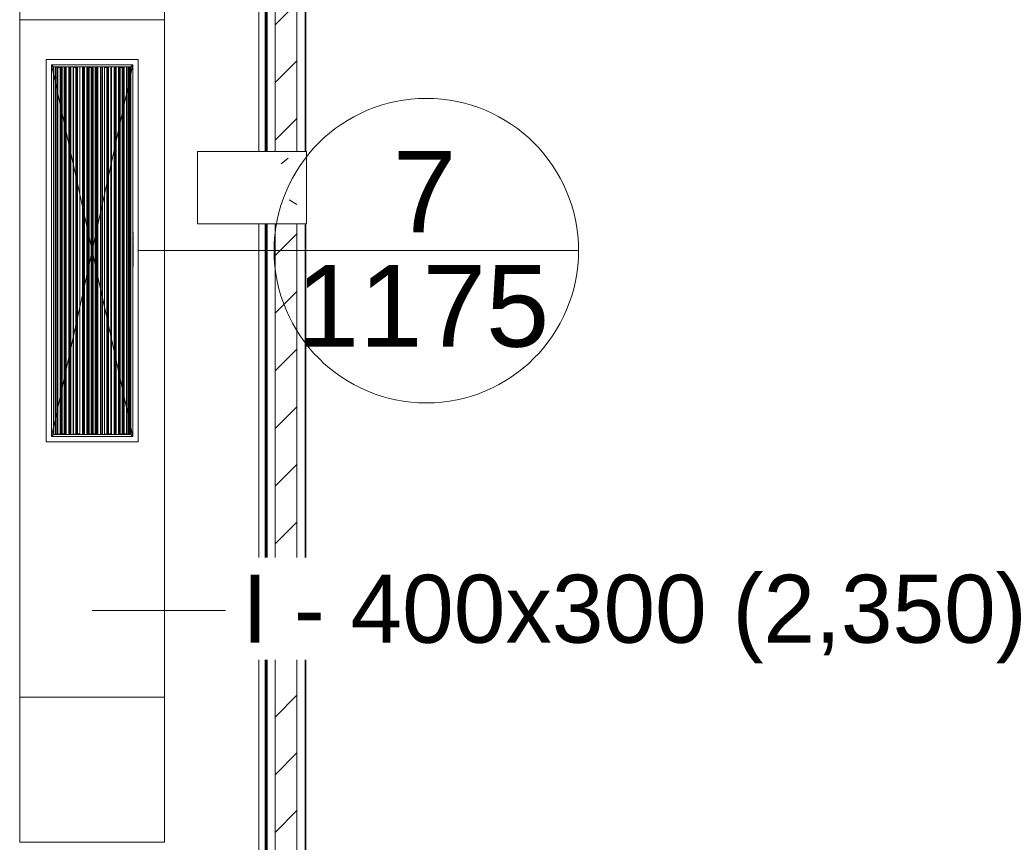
# Model space of a CAD drawing. Header units: metres. Extents: x 2.9 to 42.3, y -72.9 to -49.3.
# Tile 305 of 309: x 39.4 to 42.1, y -56.2 to -53.9. Entities that reach past the tile are written whole.
import ezdxf

# ---------------------------------------------------------------- set-up
doc = ezdxf.new("R2010")
doc.units = ezdxf.units.M
doc.linetypes.add('Oculto 1_5', pattern=[0.0022, 0.0015, -0.0007])
for name, color, linetype, lineweight in [('A-COLS', 7, 'Continuous', 18), ('A-DETL', 7, 'Oculto 1_5', 18), ('A-WALL', 7, 'Continuous', 18), ('A-WALL-PATT', 7, 'Continuous', 18), ('DUTOS', 7, 'Continuous', 18), ('M-HVAC-DUCT', 7, 'Continuous', 18), ('S-COLS', 7, 'Continuous', 18)]:
    doc.layers.add(name, color=color, linetype=linetype, lineweight=lineweight)
doc.layers.add('M-HVAC-CDFF-IDEN', color=1, linetype='Continuous', lineweight=9, true_color=0xff0000)
doc.layers.add('M-HVAC-DUCT-IDEN', color=1, linetype='Continuous', lineweight=9, true_color=0xff0000)
doc.styles.add('Arial_1', font='arial.ttf', dxfattribs={"height": 0.1875})
doc.styles.add('Arial_2', font='arial.ttf', dxfattribs={"height": 0.225})
pattern_1 = [(50, (21.555, -62.929), (0.5465545, -0.047815), [0.05715, -0.62865]), (355, (21.555, -62.929), (-0.105728, 0.573166), [0.04572, -0.50292]), (100.451, (21.601, -62.933), (0.440828, 0.525349), [0.04857, -0.53427]), (46.184, (21.555, -62.776), (0.813237, -0.12613), [0.08573, -0.94298]), (96.636, (21.623, -62.787), (0.712212, 0.742287), [0.07286, -0.80141]), (351.184, (21.555, -62.776), (0.712217, 0.742274), [0.06858, -0.75438]), (21, (21.631, -62.814), (0.454846, -0.306795), [0.05715, -0.62865]), (326, (21.631, -62.814), (0.185405, 0.55256), [0.04572, -0.50292]), (71.451, (21.669, -62.84), (0.640251, 0.245763), [0.04857, -0.53427]), (37.5, (21.555, -62.929), (0.009261, 0.2536672), [0.02515, -0.47168, 0.02515, -0.48539, -0.50482]), (37.5, (21.555, -62.929), (0.009261, 0.2536672), [-1.007, 0.02515, -0.47968]), (7.5, (21.555, -62.929), (0.2004558, 0.300546), [0.02515, -0.26594, 0.02515, -0.46025, -0.1924]), (7.5, (21.555, -62.929), (0.2004558, 0.300546), [-0.77648, 0.02515, -0.16726]), (327.5, (21.385, -62.929), (0.4067682, -0.0171882), [0.02515, -0.16535, 0.02515, -0.56921, -0.78867]), (327.5, (21.385, -62.929), (0.4067682, -0.0171882), [-0.78486, 0.02515, -0.76352]), (317.5, (21.309, -62.929), (0.444383, 0.0762794), [0.02515, -0.2225, 0.02515, -0.36957, -0.56007]), (317.5, (21.309, -62.929), (0.444383, 0.0762794), [-0.64237, 0.02515, -0.53492])]

# ---------------------------------------------------------------- blocks, each defined once
blk = doc.blocks.new('Concreto-Retangular-Coluna - 20 X 30-8710722-2PAV')
at = {"layer": 'S-COLS', "true_color": 0xaaaaaa}
h = blk.add_hatch(dxfattribs=at)
h.set_pattern_fill('FP_17', color=253, style=0, pattern_type=2)
h.set_pattern_definition([(320, (-8.532, 18.463), (-0.047815, -0.546555), [0.05715, -0.62865]), (265, (-8.532, 18.463), (0.573166, 0.105728), [0.04572, -0.50292]), (10.451, (-8.536, 18.418), (0.525349, -0.440828), [0.04857, -0.53427]), (316.184, (-8.38, 18.463), (-0.12613, -0.813237), [0.08572, -0.94297]), (6.636, (-8.39, 18.395), (0.742287, -0.712212), [0.07286, -0.80141]), (261.184, (-8.38, 18.463), (0.742274, -0.712217), [0.06858, -0.75438]), (291, (-8.418, 18.387), (-0.306795, -0.454846), [0.05715, -0.62865]), (236, (-8.418, 18.387), (0.55256, -0.185405), [0.04572, -0.50292]), (341.451, (-8.443, 18.349), (0.245763, -0.640251), [0.04857, -0.53427]), (307.5, (-8.532, 18.463), (0.2536672, -0.009261), [0.02515, -0.47168, 0.02515, -0.48539, -0.50482]), (307.5, (-8.532, 18.463), (0.2536672, -0.009261), [-1.007, 0.02515, -0.47968]), (277.5, (-8.532, 18.463), (0.300546, -0.2004558), [0.02515, -0.26594, 0.02515, -0.46025, -0.19241]), (277.5, (-8.532, 18.463), (0.300546, -0.2004558), [-0.77648, 0.02515, -0.16726]), (237.5, (-8.532, 18.633), (-0.0171882, -0.4067682), [0.02515, -0.16535, 0.02515, -0.56921, -0.78867]), (237.5, (-8.532, 18.633), (-0.0171882, -0.4067682), [-0.78486, 0.02515, -0.76352]), (227.5, (-8.532, 18.709), (0.0762794, -0.444383), [0.02515, -0.2225, 0.02515, -0.36957, -0.56007]), (227.5, (-8.532, 18.709), (0.0762794, -0.444383), [-0.64237, 0.02515, -0.53492])])
h.paths.add_polyline_path([(-0.1, 0.15), (-0.1, -0.15), (0.1, -0.15), (0.1, 0.15)])
at = {"layer": 'S-COLS', "color": 253, "true_color": 0xaaaaaa}
for p, q in [((0.1, 0.15), (-0.1, 0.15)), ((-0.1, 0.15), (-0.1, -0.15)), ((0.1, -0.15), (0.1, 0.15)), ((-0.1, -0.15), (0.1, -0.15))]:
    blk.add_line(p, q, dxfattribs=at)
blk = doc.blocks.new('4 GRE - ESCOLA DE CINEMA E AUDIOVISUAL CINE REX R07_rvt-1-2PAV')
at = {"layer": 'A-WALL-PATT', "true_color": 0xd4d4d4}
h = blk.add_hatch(dxfattribs=at)
h.set_pattern_fill('FP_1', color=254, style=0, pattern_type=2)
h.set_pattern_definition(pattern_1)
h.paths.add_polyline_path([(40.0597, -71.5933), (40.0598, -71.5933), (40.0598, -68.3629), (40.0573, -68.3629), (40.0573, -71.5933)])
h.paths.add_polyline_path([(40.0598, -68.1629), (40.0598, -65.9931), (40.0573, -65.9931), (40.0574, -68.1629)])
h.paths.add_polyline_path([(40.0598, -65.8631), (40.0598, -63.9454), (40.0573, -63.9454), (40.0573, -65.8631)])
h.paths.add_polyline_path([(40.0598, -63.7454), (40.0593, -61.4854), (40.0573, -61.4854), (40.0573, -63.7454), (40.0583, -63.7454)])
h.paths.add_polyline_path([(40.0594, -61.2854), (40.0598, -61.2854), (40.0598, -60.3554), (40.0573, -60.3554), (40.0573, -61.2854)])
h.paths.add_polyline_path([(40.0598, -60.3469), (40.0598, -57.7861), (40.0573, -57.7861), (40.0573, -60.3469)])
h.paths.add_polyline_path([(40.0573, -57.5861), (40.0598, -57.5861), (40.0598, -54.4968), (40.0573, -54.4968), (40.0573, -55.3926)])
h.paths.add_polyline_path([(40.0598, -54.2968), (40.0598, -51.2461), (40.0573, -51.2461), (40.0573, -54.2968), (40.059, -54.2968)])
h = blk.add_hatch(dxfattribs=at)
h.set_pattern_fill('FP_2', color=254, style=0, pattern_type=2)
h.set_pattern_definition([(45, (21.555, -62.929), (-0.0795495, 0.0795495), [])])
h.paths.add_polyline_path([(40.1423, -71.5933), (40.1423, -68.3629), (40.0823, -68.3629), (40.0823, -71.5933), (40.1413, -71.5933)])
h.paths.add_polyline_path([(40.1048, -68.1629), (40.1423, -68.1629), (40.1423, -63.9454), (40.0823, -63.9454), (40.0823, -68.1629)])
h.paths.add_polyline_path([(40.0823, -63.7454), (40.1423, -63.7454), (40.1423, -61.4854), (40.0823, -61.4854), (40.0823, -63.0318)])
h.paths.add_polyline_path([(40.0872, -61.2854), (40.1423, -61.2854), (40.1423, -57.7861), (40.0823, -57.7861), (40.0823, -61.2854)])
h.paths.add_polyline_path([(40.0823, -57.5861), (40.1423, -57.5861), (40.1423, -54.4968), (40.0823, -54.4968), (40.0823, -55.3926)])
h.paths.add_polyline_path([(40.0823, -54.2968), (40.1423, -54.2968), (40.1419, -51.2461), (40.0823, -51.2461), (40.0823, -52.3369)])
h = blk.add_hatch(dxfattribs=at)
h.set_pattern_fill('FP_1', color=254, style=0, pattern_type=2)
h.set_pattern_definition(pattern_1)
h.paths.add_polyline_path([(40.1648, -71.5933), (40.1673, -71.5933), (40.1673, -68.3629), (40.1648, -68.3629), (40.1648, -70.6709)])
h.paths.add_polyline_path([(40.1673, -68.1629), (40.1673, -63.9454), (40.1648, -63.9454), (40.1648, -68.1629)])
h.paths.add_polyline_path([(40.1648, -63.7454), (40.1673, -63.7454), (40.1673, -61.4854), (40.1648, -61.4854), (40.1648, -63.0318)])
h.paths.add_polyline_path([(40.1673, -61.2854), (40.1673, -57.7861), (40.1648, -57.7861), (40.1648, -61.2854)])
h.paths.add_polyline_path([(40.1673, -57.5861), (40.1673, -54.4968), (40.1648, -54.4968), (40.1648, -57.5861)])
h.paths.add_polyline_path([(40.1673, -54.2968), (40.1673, -51.2461), (40.1648, -51.2461), (40.1648, -54.2968)])
at = {"layer": 'A-WALL', "color": 253, "true_color": 0xaaaaaa}
for p, q in [((40.0373, -51.2476), (40.0373, -54.2968)), ((40.0543, -54.2968), (40.0543, -51.2476)), ((40.0558, -54.2968), (40.0558, -51.2476)), ((40.0573, -51.2461), (40.0573, -54.2968)), ((40.0573, -54.2968), (40.0573, -51.2461)), ((40.0598, -54.2968), (40.0598, -51.2461)), ((40.0823, -54.2968), (40.0823, -51.2461)), ((40.1423, -54.2968), (40.1423, -51.2461)), ((40.1648, -54.2968), (40.1648, -51.2461)), ((40.1673, -54.2968), (40.1673, -51.2461)), ((40.0373, -54.4968), (40.0373, -57.5861)), ((40.0543, -57.5861), (40.0543, -54.4968)), ((40.0558, -57.5861), (40.0558, -54.4968)), ((40.0573, -54.4968), (40.0573, -57.5861)), ((40.0573, -57.5861), (40.0573, -54.4968)), ((40.0598, -57.5861), (40.0598, -54.4968)), ((40.0823, -57.5861), (40.0823, -54.4968)), ((40.1423, -57.5861), (40.1423, -54.4968)), ((40.1648, -57.5861), (40.1648, -54.4968)), ((40.1673, -57.5861), (40.1673, -54.4968))]:
    blk.add_line(p, q, dxfattribs=at)
at = {"layer": 'S-COLS', "color": 253, "lineweight": 18, "true_color": 0xaaaaaa, "rotation": 90.00000000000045}
blk.add_blockref('Concreto-Retangular-Coluna - 20 X 30-8710722-2PAV', (40.0183, -54.3968), dxfattribs=at)
blk = doc.blocks.new('Family - P19-300010-2PAV')
at = {"layer": 'S-COLS', "color": 253, "true_color": 0xaaaaaa}
for p, q in [((0.15, -0.1), (0.15, 0.1)), ((-0.15, -0.1), (0.15, -0.1))]:
    blk.add_line(p, q, dxfattribs=at)
blk = doc.blocks.new('Family - P19-301601-2PAV')
at = {"layer": 'S-COLS', "color": 253, "true_color": 0xaaaaaa}
for p, q in [((0.15, -0.1), (0.15, 0.1)), ((-0.15, -0.1), (0.15, -0.1))]:
    blk.add_line(p, q, dxfattribs=at)
blk = doc.blocks.new('ESTRUTURAL CINE REX _011_IFC-1-2PAV')
at = {"layer": 'A-COLS', "color": 253, "lineweight": 18, "true_color": 0xaaaaaa}
blk.add_blockref('Family - P19-301601-2PAV', (40.0187, -54.3969), dxfattribs=at)
at = {"layer": 'S-COLS', "color": 253, "lineweight": 18, "true_color": 0xaaaaaa}
blk.add_blockref('Family - P19-300010-2PAV', (40.0187, -54.3969), dxfattribs=at)
blk = doc.blocks.new('M_Rectangular Transition - L - 400 mm _L_-902817-2PAV')
at = {"layer": 'M-HVAC-DUCT', "color": 4, "true_color": 0x00ffff}
for p, q in [((0, 0.2), (0.4, 0.2)), ((0, -0.2), (0, 0.2)), ((0.4, 0.2), (0.4, -0.2)), ((0.4, -0.2), (0, -0.2))]:
    blk.add_line(p, q, dxfattribs=at)
blk = doc.blocks.new('M_Rectangular Transition - L - 400 mm _L_-902840-2PAV')
at = {"layer": 'M-HVAC-DUCT', "color": 4, "true_color": 0x00ffff}
for p, q in [((0, 0.2), (0.4, 0.2)), ((0, -0.2), (0, 0.2)), ((0.4, 0.2), (0.4, -0.2)), ((0.4, -0.2), (0, -0.2))]:
    blk.add_line(p, q, dxfattribs=at)
blk = doc.blocks.new('AH-0-AG 1025x225 - TROX_AH-AG_1025x225_dxf_QMODEL_0b91c0ce_e798_4b9b_8a5d_41a66752f1cb-902421-2PAV')
at = {"layer": 'A-DETL', "color": 1, "linetype": 'Continuous', "true_color": 0xff0000}
for p, q in [((-0.527, -0.127), (-0.527, 0.127)), ((0.527, 0.127), (-0.527, 0.127)), ((-0.527, -0.127), (-0.527, 0.127)), ((0.527, 0.127), (-0.527, 0.127)), ((-0.5125, 0.1125), (-0.507, 0.107)), ((-0.5125, -0.1125), (-0.5125, 0.1125)), ((0.5125, 0.1125), (-0.5125, 0.1125)), ((-0.5125, 0.1125), (-0.507, 0.107)), ((-0.5125, -0.1125), (-0.5125, 0.1125)), ((0.5125, 0.1125), (0.507, 0.107)), ((0.5125, 0.1125), (0.507, 0.107)), ((0.5125, -0.1125), (0.5125, 0.1125)), ((0.5125, -0.1125), (0.5125, 0.1125)), ((0.527, -0.127), (0.527, 0.127)), ((0.527, -0.127), (0.527, 0.127)), ((-0.507, -0.107), (-0.507, 0.107)), ((-0.507, -0.107), (-0.507, 0.107)), ((0.507, 0.107), (-0.507, 0.107)), ((0.5055, 0.0943), (-0.5065, 0.0943)), ((-0.5065, 0.0943), (-0.5065, 0.0879)), ((-0.5065, 0.0881), (-0.5065, 0.0881)), ((-0.5065, 0.0881), (-0.5065, 0.0879)), ((-0.5065, 0.0881), (0.5065, 0.0881)), ((-0.5065, 0.0881), (0.5065, 0.0881)), ((-0.5065, 0.0879), (-0.5065, 0.0877)), ((-0.5065, 0.0879), (0.5065, 0.0879)), ((-0.5065, 0.0877), (-0.5065, 0.0874)), ((-0.5065, 0.0877), (0.5065, 0.0877)), ((-0.5065, 0.0874), (-0.5065, 0.087)), ((-0.5065, 0.0874), (0.5065, 0.0874)), ((-0.5065, 0.087), (-0.5065, 0.0866)), ((-0.5065, 0.087), (0.5065, 0.087)), ((-0.5065, 0.0866), (-0.5065, 0.0861)), ((-0.5065, 0.0866), (0.5065, 0.0866)), ((-0.5065, 0.0861), (-0.5065, 0.0856)), ((-0.5065, 0.0861), (0.5065, 0.0861)), ((-0.5065, 0.0856), (-0.5065, 0.0851)), ((-0.5065, 0.0856), (0.5065, 0.0856)), ((-0.5065, 0.0851), (-0.5065, 0.0846)), ((-0.5065, 0.0851), (0.5065, 0.0851)), ((-0.5065, 0.0846), (-0.5065, 0.0842)), ((-0.5065, 0.0846), (0.5065, 0.0846)), ((-0.5065, 0.0842), (-0.5065, 0.0838)), ((-0.5065, 0.0842), (0.5065, 0.0842)), ((-0.5065, 0.0838), (-0.5065, 0.0835)), ((-0.5065, 0.0838), (0.5065, 0.0838)), ((-0.5065, 0.0835), (-0.5065, 0.0833)), ((-0.5065, 0.0835), (-0.5055, 0.0835)), ((-0.5065, 0.0833), (-0.5065, 0.0831)), ((-0.5065, 0.0833), (-0.5055, 0.0833)), ((-0.5065, 0.0831), (-0.5065, 0.0831)), ((-0.5065, 0.0831), (0.5065, 0.0831)), ((-0.5065, 0.0831), (-0.5055, 0.0831)), ((-0.506, 0.102), (0.506, 0.102)), ((-0.506, 0.102), (-0.506, 0.1008)), ((0.506, 0.1008), (-0.506, 0.1008)), ((-0.506, 0.1008), (-0.506, 0.0978)), ((-0.506, 0.0965), (-0.506, 0.0978)), ((0.506, 0.0978), (-0.506, 0.0978)), ((0.506, 0.0965), (-0.506, 0.0965)), ((0.5065, 0.0836), (-0.5055, 0.0836)), ((-0.5055, 0.0836), (-0.5055, 0.0769)), ((0.477, 0.1008), (0.477, 0.0978)), ((0.5055, 0.0943), (0.5055, 0.0879)), ((0.506, 0.102), (0.506, 0.1008)), ((0.506, 0.1008), (0.506, 0.0978)), ((0.506, 0.0965), (0.506, 0.0978)), ((0.506, 0.0895), (0.506, 0.0883)), ((0.5065, 0.0881), (0.5065, 0.0881)), ((0.5065, 0.0881), (0.5065, 0.0879)), ((0.5065, 0.0879), (0.5065, 0.0877)), ((0.5065, 0.0877), (0.5065, 0.0874)), ((0.5065, 0.0874), (0.5065, 0.087)), ((0.5065, 0.087), (0.5065, 0.0866)), ((0.5065, 0.0866), (0.5065, 0.0861)), ((0.5065, 0.0861), (0.5065, 0.0856)), ((0.5065, 0.0856), (0.5065, 0.0851)), ((0.5065, 0.0851), (0.5065, 0.0846)), ((0.5065, 0.0846), (0.5065, 0.0842)), ((0.5065, 0.0842), (0.5065, 0.0838)), ((0.5065, 0.0838), (0.5065, 0.0835)), ((0.5065, 0.0836), (0.5065, 0.0769)), ((0.507, -0.107), (0.507, 0.107)), ((0.507, -0.107), (0.507, 0.107)), ((-0.506, 0.077), (-0.506, 0.0758)), ((0.506, 0.0758), (-0.506, 0.0758)), ((-0.506, 0.0758), (-0.506, 0.0728)), ((-0.506, 0.0715), (-0.506, 0.0728)), ((0.506, 0.0728), (-0.506, 0.0728)), ((0.506, 0.0715), (-0.506, 0.0715)), ((-0.506, 0.0645), (0.506, 0.0645)), ((-0.506, 0.0645), (-0.506, 0.0633)), ((0.506, 0.0633), (-0.506, 0.0633)), ((-0.506, 0.0633), (-0.506, 0.0603)), ((-0.506, 0.059), (-0.506, 0.0603)), ((0.506, 0.0603), (-0.506, 0.0603)), ((0.506, 0.059), (-0.506, 0.059)), ((-0.5055, 0.0769), (0.5065, 0.0769)), ((0.477, 0.0758), (0.477, 0.0728)), ((0.477, 0.0633), (0.477, 0.0603)), ((0.506, 0.0769), (0.506, 0.0758)), ((0.506, 0.0758), (0.506, 0.0728)), ((0.506, 0.0715), (0.506, 0.0728)), ((0.506, 0.0645), (0.506, 0.0633)), ((0.506, 0.0633), (0.506, 0.0603)), ((0.506, 0.059), (0.506, 0.0603)), ((0.5055, 0.0515), (-0.5065, 0.0515)), ((-0.5065, 0.0515), (-0.5065, 0.0448)), ((-0.5065, 0.0453), (0.5065, 0.0453)), ((-0.5065, 0.0449), (-0.5065, 0.0446)), ((-0.5065, 0.0448), (0.5055, 0.0448)), ((-0.5065, 0.0446), (-0.5065, 0.0442)), ((-0.5065, 0.0446), (0.5065, 0.0446)), ((-0.5065, 0.0442), (-0.5065, 0.0438)), ((-0.5065, 0.0442), (0.5065, 0.0442)), ((-0.5065, 0.0438), (-0.5065, 0.0433)), ((-0.5065, 0.0438), (0.5065, 0.0438)), ((-0.5065, 0.0433), (-0.5065, 0.0428)), ((-0.5065, 0.0433), (0.5065, 0.0433)), ((-0.5065, 0.0428), (-0.5065, 0.0423)), ((-0.5065, 0.0428), (0.5065, 0.0428)), ((-0.5065, 0.0423), (-0.5065, 0.0418)), ((-0.5065, 0.0423), (0.5065, 0.0423)), ((-0.5065, 0.0418), (-0.5065, 0.0414)), ((-0.5065, 0.0418), (0.5065, 0.0418)), ((-0.5065, 0.0414), (-0.5065, 0.041)), ((-0.5065, 0.0414), (0.5065, 0.0414)), ((-0.5065, 0.041), (-0.5065, 0.0407)), ((-0.5065, 0.041), (0.5065, 0.041)), ((-0.5065, 0.0407), (-0.5065, 0.0405)), ((-0.5065, 0.0407), (0.5065, 0.0407)), ((-0.5065, 0.0405), (-0.5065, 0.0403)), ((-0.5065, 0.0405), (0.5065, 0.0405)), ((-0.5065, 0.0403), (-0.5065, 0.0403)), ((-0.5065, 0.0403), (0.5065, 0.0403)), ((-0.5065, 0.0403), (0.5065, 0.0403)), ((-0.506, 0.052), (0.506, 0.052)), ((-0.506, 0.0395), (-0.506, 0.0382)), ((-0.506, 0.0382), (-0.506, 0.0352)), ((-0.506, 0.034), (-0.506, 0.0352)), ((0.506, 0.034), (-0.506, 0.034)), ((-0.5055, 0.0405), (-0.5055, 0.0341)), ((-0.5055, 0.0341), (0.5065, 0.0341)), ((0.5055, 0.0515), (0.5055, 0.0448)), ((0.5055, 0.0453), (0.5065, 0.0453)), ((0.5055, 0.0451), (0.5065, 0.0451)), ((0.5055, 0.0449), (0.5065, 0.0449)), ((0.506, 0.052), (0.506, 0.0508)), ((0.506, 0.0508), (0.506, 0.0478)), ((0.506, 0.0465), (0.506, 0.0478)), ((0.5065, 0.0453), (0.5065, 0.0453)), ((0.5065, 0.0453), (0.5065, 0.0451)), ((0.5065, 0.0451), (0.5065, 0.0449)), ((0.5065, 0.0449), (0.5065, 0.0446)), ((0.5065, 0.0446), (0.5065, 0.0442)), ((0.5065, 0.0442), (0.5065, 0.0438)), ((0.5065, 0.0438), (0.5065, 0.0433)), ((0.5065, 0.0433), (0.5065, 0.0428)), ((0.5065, 0.0428), (0.5065, 0.0423)), ((0.5065, 0.0423), (0.5065, 0.0418)), ((0.5065, 0.0418), (0.5065, 0.0414)), ((0.5065, 0.0414), (0.5065, 0.041)), ((0.5065, 0.041), (0.5065, 0.0407)), ((0.5065, 0.0407), (0.5065, 0.0405)), ((0.5065, 0.0405), (0.5065, 0.0403)), ((0.5065, 0.0405), (0.5065, 0.0341)), ((0.5065, 0.0403), (0.5065, 0.0403)), ((0.5055, 0.0087), (-0.5065, 0.0087)), ((-0.5065, 0.0087), (-0.5065, 0.0023)), ((-0.5065, 0.0025), (-0.5065, 0.0025)), ((-0.5065, 0.0025), (-0.5065, 0.0023)), ((-0.5065, 0.0025), (0.5065, 0.0025)), ((-0.5065, 0.0025), (0.5065, 0.0025)), ((-0.5065, 0.0023), (-0.5065, 0.0021)), ((-0.5065, 0.0023), (0.5065, 0.0023)), ((-0.5065, 0.0021), (-0.5065, 0.0018)), ((-0.5065, 0.0021), (0.5065, 0.0021)), ((-0.5065, 0.0018), (-0.5065, 0.0014)), ((-0.5065, 0.0018), (0.5065, 0.0018)), ((-0.5065, 0.0014), (-0.5065, 0.001)), ((-0.5065, 0.0014), (0.5065, 0.0014)), ((-0.5065, 0.001), (-0.5065, 0.0005)), ((-0.5065, 0.001), (0.5065, 0.001)), ((-0.5065, 0.0005), (-0.5065, 0)), ((-0.5065, 0.0005), (0.5065, 0.0005)), ((-0.506, 0.027), (0.506, 0.027)), ((-0.506, 0.027), (-0.506, 0.0257)), ((0.506, 0.0257), (-0.506, 0.0257)), ((-0.506, 0.0257), (-0.506, 0.0227)), ((-0.506, 0.0215), (-0.506, 0.0227)), ((0.506, 0.0227), (-0.506, 0.0227)), ((0.506, 0.0215), (-0.506, 0.0215)), ((-0.506, 0.0145), (0.506, 0.0145)), ((-0.506, 0.0145), (-0.506, 0.0132)), ((0.506, 0.0132), (-0.506, 0.0132)), ((-0.506, 0.0132), (-0.506, 0.0103)), ((-0.506, 0.009), (-0.506, 0.0103)), ((0.506, 0.0103), (-0.506, 0.0103)), ((0.506, 0.009), (-0.506, 0.009)), ((0.477, 0.0257), (0.477, 0.0227)), ((0.477, 0.0132), (0.477, 0.0103)), ((0.5055, 0.0087), (0.5055, 0.0023)), ((0.506, 0.027), (0.506, 0.0257)), ((0.506, 0.0257), (0.506, 0.0227)), ((0.506, 0.0215), (0.506, 0.0227)), ((0.506, 0.0145), (0.506, 0.0132)), ((0.506, 0.0132), (0.506, 0.0103)), ((0.506, 0.009), (0.506, 0.0103)), ((0.5065, 0.0025), (0.5065, 0.0025)), ((0.5065, 0.0025), (0.5065, 0.0023)), ((0.5065, 0.0023), (0.5065, 0.0021)), ((0.5065, 0.0021), (0.5065, 0.0018)), ((0.5065, 0.0018), (0.5065, 0.0014)), ((0.5065, 0.0014), (0.5065, 0.001)), ((0.5065, 0.001), (0.5065, 0.0005)), ((0.5065, 0.0005), (0.5065, 0)), ((-0.5065, 0), (-0.5065, -0.0005)), ((-0.5065, 0), (0.5065, 0)), ((-0.5065, -0.0005), (-0.5065, -0.001)), ((-0.5065, -0.0005), (0.5065, -0.0005)), ((-0.5065, -0.001), (-0.5065, -0.0014)), ((-0.5065, -0.001), (0.5065, -0.001)), ((-0.5065, -0.0014), (-0.5065, -0.0018)), ((-0.5065, -0.0014), (0.5065, -0.0014)), ((-0.5065, -0.0018), (-0.5065, -0.0021)), ((-0.5065, -0.0018), (0.5065, -0.0018)), ((-0.5065, -0.0021), (-0.5065, -0.0023)), ((-0.5065, -0.0021), (-0.5055, -0.0021)), ((-0.5065, -0.0023), (-0.5065, -0.0025)), ((-0.5065, -0.0023), (-0.5055, -0.0023)), ((-0.5065, -0.0025), (-0.5065, -0.0025)), ((-0.5065, -0.0025), (0.5065, -0.0025)), ((-0.5065, -0.0025), (-0.5055, -0.0025)), ((-0.506, -0.0035), (-0.506, -0.0023)), ((-0.506, -0.0105), (0.506, -0.0105)), ((-0.506, -0.0105), (-0.506, -0.0118)), ((0.506, -0.0118), (-0.506, -0.0118)), ((-0.506, -0.0118), (-0.506, -0.0148)), ((-0.506, -0.016), (-0.506, -0.0148)), ((0.506, -0.0148), (-0.506, -0.0148)), ((0.506, -0.016), (-0.506, -0.016)), ((-0.506, -0.023), (0.506, -0.023)), ((-0.506, -0.023), (-0.506, -0.0243)), ((0.506, -0.0243), (-0.506, -0.0243)), ((-0.506, -0.0243), (-0.506, -0.0272)), ((0.5065, -0.002), (-0.5055, -0.002)), ((-0.5055, -0.002), (-0.5055, -0.0087)), ((0.5065, -0.0087), (-0.5055, -0.0087)), ((0.477, -0.0118), (0.477, -0.0148)), ((0.477, -0.0243), (0.477, -0.0272)), ((0.506, -0.0105), (0.506, -0.0118)), ((0.506, -0.0118), (0.506, -0.0148)), ((0.506, -0.016), (0.506, -0.0148)), ((0.506, -0.023), (0.506, -0.0243)), ((0.506, -0.0243), (0.506, -0.0272)), ((0.5065, 0), (0.5065, -0.0005)), ((0.5065, -0.0005), (0.5065, -0.001)), ((0.5065, -0.001), (0.5065, -0.0014)), ((0.5065, -0.0014), (0.5065, -0.0018)), ((0.5065, -0.0018), (0.5065, -0.0021)), ((0.5065, -0.002), (0.5065, -0.0087)), ((0.5055, -0.0341), (-0.5065, -0.0341)), ((-0.5065, -0.0341), (-0.5065, -0.0408)), ((-0.5065, -0.0403), (0.5065, -0.0403)), ((-0.5065, -0.0407), (-0.5065, -0.041)), ((-0.5065, -0.0408), (0.5055, -0.0408)), ((-0.5065, -0.041), (-0.5065, -0.0414)), ((-0.5065, -0.041), (0.5065, -0.041)), ((-0.5065, -0.0414), (-0.5065, -0.0418)), ((-0.5065, -0.0414), (0.5065, -0.0414)), ((-0.5065, -0.0418), (-0.5065, -0.0423)), ((-0.5065, -0.0418), (0.5065, -0.0418)), ((-0.5065, -0.0423), (-0.5065, -0.0428)), ((-0.5065, -0.0423), (0.5065, -0.0423)), ((-0.5065, -0.0428), (-0.5065, -0.0433)), ((-0.5065, -0.0428), (0.5065, -0.0428)), ((-0.5065, -0.0433), (-0.5065, -0.0438)), ((-0.5065, -0.0433), (0.5065, -0.0433)), ((-0.5065, -0.0438), (-0.5065, -0.0442)), ((-0.5065, -0.0438), (0.5065, -0.0438)), ((-0.5065, -0.0442), (-0.5065, -0.0446)), ((-0.5065, -0.0442), (0.5065, -0.0442)), ((-0.5065, -0.0446), (-0.5065, -0.0449)), ((-0.5065, -0.0446), (0.5065, -0.0446)), ((-0.5065, -0.0449), (-0.5065, -0.0451)), ((-0.5065, -0.0449), (0.5065, -0.0449)), ((-0.5065, -0.0451), (-0.5065, -0.0453)), ((-0.5065, -0.0451), (0.5065, -0.0451)), ((-0.5065, -0.0453), (-0.5065, -0.0453)), ((-0.5065, -0.0453), (0.5065, -0.0453)), ((-0.5065, -0.0453), (0.5065, -0.0453)), ((-0.506, -0.0285), (-0.506, -0.0272)), ((0.506, -0.0272), (-0.506, -0.0272)), ((0.506, -0.0285), (-0.506, -0.0285)), ((-0.506, -0.048), (-0.506, -0.0493)), ((-0.506, -0.0493), (-0.506, -0.0522)), ((-0.506, -0.0535), (-0.506, -0.0522)), ((0.506, -0.0522), (-0.506, -0.0522)), ((0.506, -0.0535), (-0.506, -0.0535)), ((-0.5055, -0.0451), (-0.5055, -0.0515)), ((-0.5055, -0.0515), (0.5065, -0.0515)), ((0.5055, -0.0341), (0.5055, -0.0408)), ((0.5055, -0.0403), (0.5065, -0.0403)), ((0.5055, -0.0405), (0.5065, -0.0405)), ((0.5055, -0.0407), (0.5065, -0.0407)), ((0.506, -0.0285), (0.506, -0.0272)), ((0.506, -0.0355), (0.506, -0.0368)), ((0.506, -0.0368), (0.506, -0.0397)), ((0.506, -0.0535), (0.506, -0.0522)), ((0.5065, -0.0403), (0.5065, -0.0403)), ((0.5065, -0.0403), (0.5065, -0.0405)), ((0.5065, -0.0405), (0.5065, -0.0407)), ((0.5065, -0.0407), (0.5065, -0.041)), ((0.5065, -0.041), (0.5065, -0.0414)), ((0.5065, -0.0414), (0.5065, -0.0418)), ((0.5065, -0.0418), (0.5065, -0.0423)), ((0.5065, -0.0423), (0.5065, -0.0428)), ((0.5065, -0.0428), (0.5065, -0.0433)), ((0.5065, -0.0433), (0.5065, -0.0438)), ((0.5065, -0.0438), (0.5065, -0.0442)), ((0.5065, -0.0442), (0.5065, -0.0446)), ((0.5065, -0.0446), (0.5065, -0.0449)), ((0.5065, -0.0449), (0.5065, -0.0451)), ((0.5065, -0.0451), (0.5065, -0.0453)), ((0.5065, -0.0451), (0.5065, -0.0515)), ((0.5065, -0.0453), (0.5065, -0.0453)), ((0.5055, -0.0769), (-0.5065, -0.0769)), ((-0.5065, -0.0769), (-0.5065, -0.0833)), ((-0.506, -0.0605), (0.506, -0.0605)), ((-0.506, -0.0605), (-0.506, -0.0618)), ((0.506, -0.0618), (-0.506, -0.0618)), ((-0.506, -0.0618), (-0.506, -0.0647)), ((-0.506, -0.066), (-0.506, -0.0647)), ((0.506, -0.0647), (-0.506, -0.0647)), ((0.506, -0.066), (-0.506, -0.066)), ((-0.506, -0.073), (0.506, -0.073)), ((-0.506, -0.073), (-0.506, -0.0743)), ((0.506, -0.0743), (-0.506, -0.0743)), ((-0.506, -0.0743), (-0.506, -0.0769)), ((0.477, -0.0618), (0.477, -0.0647)), ((0.477, -0.0743), (0.477, -0.0769)), ((0.5055, -0.0769), (0.5055, -0.0833)), ((0.506, -0.0605), (0.506, -0.0618)), ((0.506, -0.0618), (0.506, -0.0647)), ((0.506, -0.066), (0.506, -0.0647)), ((0.506, -0.073), (0.506, -0.0743)), ((0.506, -0.0743), (0.506, -0.0772)), ((0.506, -0.0785), (0.506, -0.0772)), ((-0.507, -0.107), (-0.5125, -0.1125)), ((-0.507, -0.107), (-0.5125, -0.1125)), ((0.507, -0.107), (-0.507, -0.107)), ((-0.5065, -0.0831), (-0.5065, -0.0831)), ((-0.5065, -0.0831), (-0.5065, -0.0833)), ((-0.5065, -0.0831), (0.5065, -0.0831)), ((-0.5065, -0.0831), (0.5065, -0.0831)), ((-0.5065, -0.0833), (-0.5065, -0.0835)), ((-0.5065, -0.0833), (0.5065, -0.0833)), ((-0.5065, -0.0835), (-0.5065, -0.0838)), ((-0.5065, -0.0835), (0.5065, -0.0835)), ((-0.5065, -0.0838), (-0.5065, -0.0842)), ((-0.5065, -0.0838), (0.5065, -0.0838)), ((-0.5065, -0.0842), (-0.5065, -0.0846)), ((-0.5065, -0.0842), (0.5065, -0.0842)), ((-0.5065, -0.0846), (-0.5065, -0.0851)), ((-0.5065, -0.0846), (0.5065, -0.0846)), ((-0.5065, -0.0851), (-0.5065, -0.0856)), ((-0.5065, -0.0851), (0.5065, -0.0851)), ((-0.5065, -0.0856), (-0.5065, -0.0861)), ((-0.5065, -0.0856), (0.5065, -0.0856)), ((-0.5065, -0.0861), (-0.5065, -0.0866)), ((-0.5065, -0.0861), (0.5065, -0.0861)), ((-0.5065, -0.0866), (-0.5065, -0.087)), ((-0.5065, -0.0866), (0.5065, -0.0866)), ((-0.5065, -0.087), (-0.5065, -0.0874)), ((-0.5065, -0.087), (0.5065, -0.087)), ((-0.5065, -0.0874), (-0.5065, -0.0877)), ((-0.5065, -0.0874), (0.5065, -0.0874)), ((-0.5065, -0.0877), (-0.5065, -0.0879)), ((-0.5065, -0.0877), (-0.5055, -0.0877)), ((-0.5065, -0.0879), (-0.5065, -0.0881)), ((-0.5065, -0.0879), (-0.5055, -0.0879)), ((-0.5065, -0.0881), (-0.5065, -0.0881)), ((-0.5065, -0.0881), (0.5065, -0.0881)), ((-0.5065, -0.0881), (-0.5055, -0.0881)), ((-0.506, -0.0879), (-0.506, -0.0897)), ((-0.506, -0.091), (-0.506, -0.0897)), ((-0.506, -0.098), (0.506, -0.098)), ((-0.506, -0.098), (-0.506, -0.0993)), ((0.506, -0.0993), (-0.506, -0.0993)), ((-0.506, -0.0993), (-0.506, -0.1022)), ((-0.506, -0.1035), (-0.506, -0.1022)), ((0.506, -0.1022), (-0.506, -0.1022)), ((0.506, -0.1035), (-0.506, -0.1035)), ((0.5065, -0.0876), (-0.5055, -0.0876)), ((-0.5055, -0.0876), (-0.5055, -0.0943)), ((-0.5055, -0.0943), (0.5065, -0.0943)), ((0.477, -0.0993), (0.477, -0.1022)), ((0.506, -0.098), (0.506, -0.0993)), ((0.506, -0.0993), (0.506, -0.1022)), ((0.506, -0.1035), (0.506, -0.1022)), ((0.5065, -0.0831), (0.5065, -0.0831)), ((0.5065, -0.0831), (0.5065, -0.0833)), ((0.5065, -0.0833), (0.5065, -0.0835)), ((0.5065, -0.0835), (0.5065, -0.0838)), ((0.5065, -0.0838), (0.5065, -0.0842)), ((0.5065, -0.0842), (0.5065, -0.0846)), ((0.5065, -0.0846), (0.5065, -0.0851)), ((0.5065, -0.0851), (0.5065, -0.0856)), ((0.5065, -0.0856), (0.5065, -0.0861)), ((0.5065, -0.0861), (0.5065, -0.0866)), ((0.5065, -0.0866), (0.5065, -0.087)), ((0.5065, -0.087), (0.5065, -0.0874)), ((0.5065, -0.0874), (0.5065, -0.0877)), ((0.5065, -0.0876), (0.5065, -0.0943)), ((0.507, -0.107), (0.5125, -0.1125)), ((0.507, -0.107), (0.5125, -0.1125)), ((0.527, -0.127), (-0.527, -0.127)), ((-0.527, -0.127), (0.527, -0.127)), ((0.5125, -0.1125), (-0.5125, -0.1125)), ((0.055, -0.1126), (-0.049, -0.1126)), ((-0.049, -0.1126), (0.055, -0.1126)), ((-0.0405, -0.1127), (-0.0437, -0.1127)), ((-0.0405, -0.1127), (-0.0437, -0.1127)), ((-0.0372, -0.1127), (-0.0405, -0.1127)), ((-0.0405, -0.1127), (-0.0372, -0.1127)), ((-0.034, -0.1127), (-0.0372, -0.1127)), ((-0.0372, -0.1127), (-0.034, -0.1127)), ((-0.0288, -0.1127), (-0.0316, -0.1127)), ((-0.0316, -0.1127), (-0.0288, -0.1127)), ((-0.0266, -0.1127), (-0.0288, -0.1127)), ((-0.0266, -0.1127), (-0.0288, -0.1127)), ((-0.0288, -0.1127), (-0.0266, -0.1127)), ((-0.0288, -0.1127), (-0.0256, -0.1127)), ((-0.0257, -0.1127), (-0.0266, -0.1127)), ((-0.0258, -0.1127), (-0.0266, -0.1127)), ((-0.0263, -0.1127), (-0.0266, -0.1127)), ((-0.026, -0.1127), (-0.0263, -0.1127)), ((-0.0258, -0.1127), (-0.026, -0.1127)), ((-0.0255, -0.1127), (-0.0258, -0.1127)), ((-0.025, -0.1127), (-0.0258, -0.1127)), ((-0.0257, -0.1127), (-0.0255, -0.1127)), ((-0.0256, -0.1127), (-0.0216, -0.1127)), ((-0.0255, -0.1127), (-0.0253, -0.1127)), ((-0.0253, -0.1127), (-0.0255, -0.1127)), ((-0.0253, -0.1127), (-0.0251, -0.1127)), ((-0.0252, -0.1127), (-0.0253, -0.1127)), ((-0.025, -0.1127), (-0.0252, -0.1127)), ((-0.0251, -0.1127), (-0.025, -0.1127)), ((-0.025, -0.1127), (-0.025, -0.1127)), ((-0.025, -0.1127), (-0.025, -0.1127)), ((-0.025, -0.1127), (-0.025, -0.1127)), ((-0.0243, -0.1127), (-0.025, -0.1127)), ((-0.0237, -0.1127), (-0.0243, -0.1127)), ((-0.0242, -0.1127), (-0.0236, -0.1127)), ((-0.0242, -0.1127), (-0.0216, -0.1127)), ((-0.0231, -0.1127), (-0.0237, -0.1127)), ((-0.0236, -0.1127), (-0.0231, -0.1127)), ((-0.0231, -0.1127), (-0.0227, -0.1127)), ((-0.0227, -0.1127), (-0.0231, -0.1127)), ((-0.0227, -0.1127), (-0.0224, -0.1127)), ((-0.0224, -0.1127), (-0.0227, -0.1127)), ((-0.0224, -0.1127), (-0.0222, -0.1127)), ((-0.0223, -0.1127), (-0.0224, -0.1127)), ((-0.0222, -0.1127), (-0.0223, -0.1127)), ((-0.0204, -0.1127), (-0.0205, -0.1127)), ((-0.0205, -0.1127), (-0.0204, -0.1127)), ((-0.02, -0.1127), (-0.0204, -0.1127)), ((-0.0204, -0.1127), (-0.02, -0.1127)), ((-0.0194, -0.1127), (-0.02, -0.1127)), ((-0.02, -0.1127), (-0.0194, -0.1127)), ((-0.0186, -0.1127), (-0.0194, -0.1127)), ((-0.0194, -0.1127), (-0.0186, -0.1127)), ((-0.0176, -0.1127), (-0.0186, -0.1127)), ((-0.0186, -0.1127), (-0.0176, -0.1127)), ((-0.0165, -0.1127), (-0.0176, -0.1127)), ((-0.0176, -0.1127), (-0.0165, -0.1127)), ((-0.0172, -0.1127), (-0.0173, -0.1127)), ((-0.0173, -0.1127), (-0.0172, -0.1127)), ((-0.0171, -0.1127), (-0.0172, -0.1127)), ((-0.0172, -0.1127), (-0.0171, -0.1127)), ((-0.0167, -0.1127), (-0.0171, -0.1127)), ((-0.0171, -0.1127), (-0.0167, -0.1127)), ((-0.0163, -0.1127), (-0.0167, -0.1127)), ((-0.0167, -0.1127), (-0.0163, -0.1127)), ((-0.0152, -0.1127), (-0.0165, -0.1127)), ((-0.0165, -0.1127), (-0.0152, -0.1127)), ((-0.0158, -0.1127), (-0.0163, -0.1127)), ((-0.0163, -0.1127), (-0.0158, -0.1127)), ((-0.0152, -0.1127), (-0.0158, -0.1127)), ((-0.0158, -0.1127), (-0.0152, -0.1127)), ((-0.0146, -0.1127), (-0.0152, -0.1127)), ((-0.0152, -0.1127), (-0.014, -0.1127)), ((-0.0152, -0.1127), (-0.0146, -0.1127)), ((-0.0152, -0.1127), (-0.014, -0.1127)), ((-0.014, -0.1127), (-0.0146, -0.1127)), ((-0.0146, -0.1127), (-0.014, -0.1127)), ((-0.014, -0.1127), (-0.0133, -0.1127)), ((-0.014, -0.1127), (-0.0127, -0.1127)), ((-0.014, -0.1127), (-0.0133, -0.1127)), ((-0.014, -0.1127), (-0.0127, -0.1127)), ((-0.0133, -0.1127), (-0.0127, -0.1127)), ((-0.0127, -0.1127), (-0.0133, -0.1127)), ((-0.0127, -0.1127), (-0.0115, -0.1127)), ((-0.0127, -0.1127), (-0.0121, -0.1127)), ((-0.0121, -0.1127), (-0.0127, -0.1127)), ((-0.0115, -0.1127), (-0.0127, -0.1127)), ((-0.0121, -0.1127), (-0.0116, -0.1127)), ((-0.0116, -0.1127), (-0.0121, -0.1127)), ((-0.0116, -0.1127), (-0.0112, -0.1127)), ((-0.0112, -0.1127), (-0.0116, -0.1127)), ((-0.0115, -0.1127), (-0.0103, -0.1127)), ((-0.0103, -0.1127), (-0.0115, -0.1127)), ((-0.0112, -0.1127), (-0.0109, -0.1127)), ((-0.0109, -0.1127), (-0.0112, -0.1127)), ((-0.0109, -0.1127), (-0.0107, -0.1127)), ((-0.0107, -0.1127), (-0.0109, -0.1127)), ((-0.0107, -0.1127), (-0.0106, -0.1127)), ((-0.0106, -0.1127), (-0.0107, -0.1127)), ((-0.0103, -0.1127), (-0.0093, -0.1127)), ((-0.0093, -0.1127), (-0.0103, -0.1127)), ((-0.0093, -0.1127), (-0.0085, -0.1127)), ((-0.0085, -0.1127), (-0.0093, -0.1127)), ((-0.0085, -0.1127), (-0.0079, -0.1127)), ((-0.0079, -0.1127), (-0.0085, -0.1127)), ((-0.0079, -0.1127), (-0.0075, -0.1127)), ((-0.0075, -0.1127), (-0.0079, -0.1127)), ((-0.0075, -0.1127), (-0.0074, -0.1127)), ((-0.0074, -0.1127), (-0.0075, -0.1127)), ((0.0011, -0.1127), (-0.0072, -0.1127)), ((-0.0072, -0.1127), (-0.0039, -0.1127)), ((-0.0031, -0.1127), (-0.0065, -0.1127)), ((-0.0065, -0.1127), (-0.0031, -0.1127)), ((-0.0023, -0.1127), (-0.0057, -0.1127)), ((-0.0057, -0.1127), (-0.0023, -0.1127)), ((-0.0015, -0.1127), (-0.0049, -0.1127)), ((-0.0049, -0.1127), (-0.0015, -0.1127)), ((-0.0019, -0.1127), (-0.0041, -0.1127)), ((-0.0041, -0.1127), (-0.0024, -0.1127)), ((-0.0039, -0.1127), (0.0043, -0.1127)), ((-0.0019, -0.1127), (-0.0024, -0.1127)), ((-0.0013, -0.1127), (0.0022, -0.1127)), ((-0.0013, -0.1127), (-0.0008, -0.1127)), ((0.0022, -0.1127), (-0.0008, -0.1127)), ((0.0029, -0.1127), (-0.0005, -0.1127)), ((-0.0005, -0.1127), (0.0029, -0.1127)), ((-0.0004, -0.1127), (0.0015, -0.1127)), ((-0.0004, -0.1127), (0.0001, -0.1127)), ((0.0015, -0.1127), (0.0001, -0.1127)), ((0.0037, -0.1127), (0.0003, -0.1127)), ((0.0003, -0.1127), (0.0037, -0.1127)), ((0.0045, -0.1127), (0.0011, -0.1127)), ((0.0011, -0.1127), (0.0045, -0.1127)), ((0.0011, -0.1127), (0.0043, -0.1127)), ((0.0043, -0.1127), (0.0042, -0.1127)), ((0.0042, -0.1127), (0.0043, -0.1127)), ((0.0045, -0.1127), (0.0043, -0.1127)), ((0.0043, -0.1127), (0.0045, -0.1127)), ((0.0049, -0.1127), (0.0045, -0.1127)), ((0.0045, -0.1127), (0.0049, -0.1127)), ((0.0054, -0.1127), (0.0049, -0.1127)), ((0.0049, -0.1127), (0.0054, -0.1127)), ((0.0052, -0.1127), (0.005, -0.1127)), ((0.005, -0.1127), (0.005, -0.1127)), ((0.005, -0.1127), (0.005, -0.1127)), ((0.005, -0.1127), (0.0052, -0.1127)), ((0.0055, -0.1127), (0.0052, -0.1127)), ((0.0052, -0.1127), (0.0055, -0.1127)), ((0.0059, -0.1127), (0.0054, -0.1127)), ((0.0054, -0.1127), (0.0059, -0.1127)), ((0.0059, -0.1127), (0.0055, -0.1127)), ((0.0055, -0.1127), (0.0059, -0.1127)), ((0.0066, -0.1127), (0.0059, -0.1127)), ((0.0063, -0.1127), (0.0059, -0.1127)), ((0.0059, -0.1127), (0.0063, -0.1127)), ((0.0059, -0.1127), (0.0066, -0.1127)), ((0.0069, -0.1127), (0.0063, -0.1127)), ((0.0063, -0.1127), (0.0069, -0.1127)), ((0.0075, -0.1127), (0.0065, -0.1127)), ((0.0065, -0.1127), (0.0075, -0.1127)), ((0.0073, -0.1127), (0.0066, -0.1127)), ((0.0066, -0.1127), (0.0073, -0.1127)), ((0.0074, -0.1127), (0.0069, -0.1127)), ((0.0069, -0.1127), (0.0074, -0.1127)), ((0.0073, -0.1127), (0.008, -0.1127)), ((0.0073, -0.1127), (0.008, -0.1127)), ((0.008, -0.1127), (0.0074, -0.1127)), ((0.0074, -0.1127), (0.008, -0.1127)), ((0.0085, -0.1127), (0.0075, -0.1127)), ((0.0086, -0.1127), (0.0075, -0.1127)), ((0.0075, -0.1127), (0.0075, -0.1127)), ((0.0075, -0.1127), (0.0087, -0.1127)), ((0.0075, -0.1127), (0.0083, -0.1127)), ((0.008, -0.1127), (0.0086, -0.1127)), ((0.008, -0.1127), (0.0088, -0.1127)), ((0.008, -0.1127), (0.0086, -0.1127)), ((0.008, -0.1127), (0.0088, -0.1127)), ((0.0086, -0.1127), (0.0083, -0.1127)), ((0.0085, -0.1127), (0.0083, -0.1127)), ((0.0086, -0.1127), (0.0083, -0.1127)), ((0.0087, -0.1127), (0.0085, -0.1127)), ((0.0086, -0.1127), (0.0088, -0.1127)), ((0.0089, -0.1127), (0.0086, -0.1127)), ((0.0086, -0.1127), (0.0092, -0.1127)), ((0.0092, -0.1127), (0.0086, -0.1127)), ((0.0088, -0.1127), (0.0087, -0.1127)), ((0.0087, -0.1127), (0.0101, -0.1127)), ((0.0088, -0.1127), (0.0089, -0.1127)), ((0.0089, -0.1127), (0.0088, -0.1127)), ((0.0088, -0.1127), (0.0095, -0.1127)), ((0.0095, -0.1127), (0.0088, -0.1127)), ((0.0089, -0.1127), (0.0089, -0.1127)), ((0.0091, -0.1127), (0.0089, -0.1127)), ((0.0094, -0.1127), (0.0091, -0.1127)), ((0.0092, -0.1127), (0.0094, -0.1127)), ((0.0092, -0.1127), (0.0101, -0.1127)), ((0.0092, -0.1127), (0.0097, -0.1127)), ((0.0097, -0.1127), (0.0092, -0.1127)), ((0.0094, -0.1127), (0.0096, -0.1127)), ((0.0096, -0.1127), (0.0094, -0.1127)), ((0.0095, -0.1127), (0.0101, -0.1127)), ((0.0101, -0.1127), (0.0095, -0.1127)), ((0.0096, -0.1127), (0.0097, -0.1127)), ((0.0097, -0.1127), (0.0096, -0.1127)), ((0.0097, -0.1127), (0.0098, -0.1127)), ((0.0098, -0.1127), (0.0097, -0.1127)), ((0.0101, -0.1127), (0.0097, -0.1127)), ((0.0102, -0.1127), (0.0097, -0.1127)), ((0.0098, -0.1127), (0.0099, -0.1127)), ((0.0099, -0.1127), (0.0098, -0.1127)), ((0.0099, -0.1127), (0.0099, -0.1127)), ((0.0101, -0.1127), (0.0106, -0.1127)), ((0.0101, -0.1127), (0.0107, -0.1127)), ((0.0107, -0.1127), (0.0101, -0.1127)), ((0.0106, -0.1127), (0.0102, -0.1127)), ((0.0106, -0.1127), (0.0108, -0.1127)), ((0.0108, -0.1127), (0.0106, -0.1127)), ((0.0107, -0.1127), (0.0112, -0.1127)), ((0.0112, -0.1127), (0.0107, -0.1127)), ((0.0108, -0.1127), (0.011, -0.1127)), ((0.011, -0.1127), (0.0108, -0.1127)), ((0.011, -0.1127), (0.0111, -0.1127)), ((0.0111, -0.1127), (0.011, -0.1127)), ((0.0112, -0.1127), (0.0115, -0.1127)), ((0.0115, -0.1127), (0.0112, -0.1127)), ((0.0133, -0.1127), (0.0113, -0.1127)), ((0.0133, -0.1127), (0.0113, -0.1127)), ((0.0115, -0.1127), (0.0117, -0.1127)), ((0.0117, -0.1127), (0.0115, -0.1127)), ((0.0117, -0.1127), (0.0118, -0.1127)), ((0.0118, -0.1127), (0.0117, -0.1127)), ((0.0145, -0.1127), (0.0133, -0.1127)), ((0.0133, -0.1127), (0.0133, -0.1127)), ((0.0133, -0.1127), (0.0145, -0.1127)), ((0.0165, -0.1127), (0.0145, -0.1127)), ((0.0145, -0.1127), (0.0165, -0.1127)), ((0.0145, -0.1127), (0.0145, -0.1127)), ((0.0191, -0.1127), (0.018, -0.1127)), ((0.018, -0.1127), (0.0191, -0.1127)), ((0.0191, -0.1127), (0.0218, -0.1127)), ((0.0191, -0.1127), (0.0218, -0.1127)), ((0.0191, -0.1127), (0.0218, -0.1127)), ((0.0191, -0.1127), (0.0218, -0.1127)), ((0.0191, -0.1127), (0.0218, -0.1127)), ((0.0191, -0.1127), (0.0218, -0.1127)), ((0.0236, -0.1127), (0.0234, -0.1127)), ((0.0234, -0.1127), (0.0234, -0.1127)), ((0.0234, -0.1127), (0.0234, -0.1127)), ((0.0234, -0.1127), (0.0236, -0.1127)), ((0.0239, -0.1127), (0.0236, -0.1127)), ((0.0236, -0.1127), (0.0239, -0.1127)), ((0.0243, -0.1127), (0.0239, -0.1127)), ((0.0239, -0.1127), (0.0243, -0.1127)), ((0.0247, -0.1127), (0.0243, -0.1127)), ((0.0243, -0.1127), (0.0247, -0.1127)), ((0.0253, -0.1127), (0.0247, -0.1127)), ((0.0248, -0.1127), (0.0247, -0.1127)), ((0.0247, -0.1127), (0.0248, -0.1127)), ((0.0247, -0.1127), (0.0253, -0.1127)), ((0.0249, -0.1127), (0.0248, -0.1127)), ((0.0248, -0.1127), (0.0249, -0.1127)), ((0.025, -0.1127), (0.0249, -0.1127)), ((0.0249, -0.1127), (0.025, -0.1127)), ((0.0253, -0.1127), (0.025, -0.1127)), ((0.025, -0.1127), (0.0253, -0.1127)), ((0.0259, -0.1127), (0.0253, -0.1127)), ((0.0255, -0.1127), (0.0253, -0.1127)), ((0.0253, -0.1127), (0.0255, -0.1127)), ((0.0253, -0.1127), (0.0259, -0.1127)), ((0.0258, -0.1127), (0.0255, -0.1127)), ((0.0255, -0.1127), (0.0258, -0.1127)), ((0.0262, -0.1127), (0.0258, -0.1127)), ((0.0258, -0.1127), (0.0262, -0.1127)), ((0.0265, -0.1127), (0.0259, -0.1127)), ((0.0259, -0.1127), (0.0265, -0.1127)), ((0.0265, -0.1127), (0.0262, -0.1127)), ((0.0262, -0.1127), (0.0265, -0.1127)), ((0.0269, -0.1127), (0.0265, -0.1127)), ((0.0271, -0.1127), (0.0265, -0.1127)), ((0.0265, -0.1127), (0.0271, -0.1127)), ((0.0265, -0.1127), (0.0269, -0.1127)), ((0.0272, -0.1127), (0.0269, -0.1127)), ((0.0269, -0.1127), (0.0272, -0.1127)), ((0.0277, -0.1127), (0.0271, -0.1127)), ((0.0271, -0.1127), (0.0277, -0.1127)), ((0.0276, -0.1127), (0.0272, -0.1127)), ((0.0272, -0.1127), (0.0276, -0.1127)), ((0.0276, -0.1127), (0.028, -0.1127)), ((0.0276, -0.1127), (0.028, -0.1127)), ((0.0283, -0.1127), (0.0277, -0.1127)), ((0.0277, -0.1127), (0.0283, -0.1127)), ((0.0283, -0.1127), (0.028, -0.1127)), ((0.0283, -0.1127), (0.028, -0.1127)), ((0.0283, -0.1127), (0.0283, -0.1127)), ((0.0283, -0.1127), (0.0283, -0.1127)), ((0.0299, -0.1127), (0.031, -0.1127)), ((0.031, -0.1127), (0.0299, -0.1127)), ((0.0337, -0.1127), (0.031, -0.1127)), ((0.031, -0.1127), (0.031, -0.1127)), ((0.031, -0.1127), (0.0337, -0.1127)), ((0.031, -0.1127), (0.031, -0.1127)), ((0.0337, -0.1127), (0.0337, -0.1127)), ((0.0337, -0.1127), (0.0337, -0.1127)), ((0.0349, -0.1127), (0.0337, -0.1127)), ((0.0337, -0.1127), (0.0349, -0.1127)), ((0.0377, -0.1127), (0.0365, -0.1127)), ((0.0365, -0.1127), (0.0377, -0.1127)), ((0.0407, -0.1127), (0.0377, -0.1127)), ((0.0407, -0.1127), (0.0377, -0.1127)), ((0.0418, -0.1127), (0.0407, -0.1127)), ((0.0407, -0.1127), (0.0418, -0.1127)), ((0.0445, -0.1127), (0.0433, -0.1127)), ((0.0433, -0.1127), (0.0445, -0.1127)), ((0.0474, -0.1127), (0.0462, -0.1127)), ((0.0462, -0.1127), (0.0474, -0.1127)), ((0.0474, -0.1127), (0.0476, -0.1127)), ((0.0474, -0.1127), (0.0476, -0.1127)), ((0.0476, -0.1127), (0.0495, -0.1127)), ((0.0476, -0.1127), (0.0495, -0.1127)), ((0.049, -0.1127), (0.0512, -0.1127)), ((0.049, -0.1127), (0.0512, -0.1127)), ((0.0512, -0.1127), (0.0495, -0.1127)), ((0.0512, -0.1127), (0.0495, -0.1127))]:
    blk.add_line(p, q, dxfattribs=at)
blk = doc.blocks.new('AH-0-AG 1025x225 - TROX_AH-AG_1025x225_dxf-902420-2PAV')
blk.add_blockref('AH-0-AG 1025x225 - TROX_AH-AG_1025x225_dxf_QMODEL_0b91c0ce_e798_4b9b_8a5d_41a66752f1cb-902421-2PAV', (0, 0))
blk = doc.blocks.new('AH-0-AG 1025x225 - AH-0-AG 1025x225-944844-2PAV')
blk.add_blockref('AH-0-AG 1025x225 - TROX_AH-AG_1025x225_dxf-902420-2PAV', (0, 0))
blk = doc.blocks.new('M_Identificador de terminal de ar_BTS - Em caixas-852561-2PAV')
at = {"layer": 'M-HVAC-CDFF-IDEN'}
blk.add_line((-0.0056, 0), (0.0056, 0), dxfattribs=at)
blk.add_circle((0, 0), 0.0056, dxfattribs=at)

msp = doc.modelspace()

# ---------------------------------------------------------------- linework, layer by layer
at = {"layer": 'A-DETL', "color": 4, "linetype": 'Continuous', "true_color": 0x00ffff}
for p, q in [((39.4649, -55.083), (39.4649, -54.058)), ((39.4649, -54.058), (39.6899, -54.058)), ((39.6899, -54.058), (39.4649, -55.083)), ((39.6899, -55.083), (39.4649, -54.058)), ((39.6899, -54.058), (39.6899, -55.083)), ((39.6899, -55.083), (39.4649, -55.083))]:
    msp.add_line(p, q, dxfattribs=at)
at = {"layer": 'DUTOS', "color": 4, "true_color": 0x00ffff}
for p, q in [((39.3774, -53.9336), (39.7774, -53.9336)), ((39.3774, -55.8024), (39.3774, -53.9336)), ((39.7774, -55.8024), (39.7774, -53.9336)), ((39.7774, -55.8024), (39.3774, -55.8024))]:
    msp.add_line(p, q, dxfattribs=at)
at = {"layer": 'M-HVAC-CDFF-IDEN'}
msp.add_line((39.7044, -54.5705), (40.0794, -54.5705), dxfattribs=at)
at = {"layer": 'M-HVAC-DUCT-IDEN'}
msp.add_line((39.5774, -55.5627), (39.9909, -55.5627), dxfattribs=at)

# ---------------------------------------------------------------- block references
at = {"lineweight": 5}
for name in ['4 GRE - ESCOLA DE CINEMA E AUDIOVISUAL CINE REX R07_rvt-1-2PAV', 'ESTRUTURAL CINE REX _011_IFC-1-2PAV']:
    msp.add_blockref(name, (0, 0), dxfattribs=at)
at = {"layer": 'A-DETL', "color": 1, "linetype": 'Continuous', "true_color": 0xff0000, "rotation": 89.9999999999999}
msp.add_blockref('AH-0-AG 1025x225 - AH-0-AG 1025x225-944844-2PAV', (39.5774, -54.5705), dxfattribs=at)
at = {"layer": 'M-HVAC-CDFF-IDEN', "xscale": 74.99999999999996, "yscale": 74.99999999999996, "zscale": 74.99999999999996}
msp.add_blockref('M_Identificador de terminal de ar_BTS - Em caixas-852561-2PAV', (40.4994, -54.5705), dxfattribs=at)
at = {"layer": 'M-HVAC-DUCT', "color": 4, "true_color": 0x00ffff, "rotation": 270}
for name, p in [('M_Rectangular Transition - L - 400 mm _L_-902817-2PAV', (39.5774, -53.5336)), ('M_Rectangular Transition - L - 400 mm _L_-902840-2PAV', (39.5774, -55.8024))]:
    msp.add_blockref(name, p, dxfattribs=at)

# ---------------------------------------------------------------- texts
at = {"layer": 'M-HVAC-CDFF-IDEN', "color": 7, "char_height": 0.225, "attachment_point": 1, "style": 'Arial_2'}
for s, insert, width in [('7', (40.4073, -54.2954), 0.216456), ('1175', (40.1395, -54.6105), 0.865822)]:
    msp.add_mtext(s, dxfattribs=dict(at, insert=insert, width=width))

# ---------------------------------------------------------------- next in the draw order: texts
at = {"layer": 'M-HVAC-DUCT-IDEN', "color": 7, "insert": (39.9909, -55.4645), "char_height": 0.1875, "width": 2.675632, "attachment_point": 1, "style": 'Arial_1', "bg_fill": 3, "box_fill_scale": 1.25, "bg_fill_color": 256, "bg_fill_true_color": 13158600, "bg_fill_transparency": 0}
msp.add_mtext('I - 400x300 (2,350)', dxfattribs=at)

doc.saveas('drawing.dxf')
